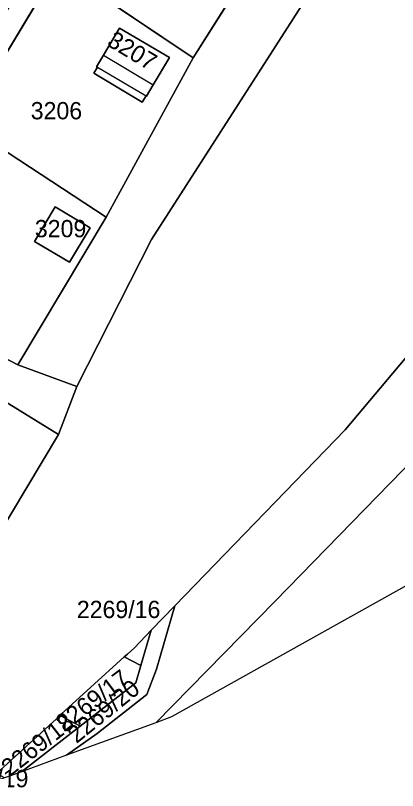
# Model space of a CAD drawing. Extents: x -262715 to -259381, y -1237238 to -1231182.
# Drawn here: x -260281.1 to -260236.9, y -1234815.8 to -1234726 of the extents above; entities that cross this region are included whole.
import ezdxf

# ---------------------------------------------------------------- set-up
doc = ezdxf.new("R2010")
doc.units = 0
for name, color, linetype in [('body_kn', 7, 'Continuous'), ('katuz_linie', 7, 'Continuous'), ('kladpar_druhypozemkov', 7, 'Continuous'), ('kladpar_hranice', 7, 'Continuous'), ('kladpar_parcelnecisla', 7, 'Continuous'), ('kladpar_plochy', 7, 'Continuous'), ('kladpar_sipky', 7, 'Continuous'), ('zappar_hrandruhpozemk', 7, 'Continuous'), ('zuob_linie', 7, 'Continuous'), ('zuob_plochy', 7, 'Continuous')]:
    doc.layers.add(name, color=color, linetype=linetype)

msp = doc.modelspace()

# ---------------------------------------------------------------- linework, layer by layer
at = {"layer": 'body_kn'}
for p, q in [((-260269.04, -1234727.46), (-260269.04, -1234727.46)), ((-260270.91, -1234730.6), (-260270.91, -1234730.6)), ((-260270.91, -1234730.6), (-260270.91, -1234730.6)), ((-260263.28, -1234730.88), (-260263.28, -1234730.88)), ((-260263.28, -1234730.88), (-260263.28, -1234730.88)), ((-260260.52, -1234730.89), (-260260.52, -1234730.89)), ((-260260.52, -1234730.89), (-260260.52, -1234730.89)), ((-260271.7, -1234731.94), (-260271.7, -1234731.94)), ((-260271.62, -1234731.99), (-260271.62, -1234731.99)), ((-260271.62, -1234731.99), (-260271.62, -1234731.99)), ((-260272.04, -1234732.68), (-260272.04, -1234732.68)), ((-260265.16, -1234734.03), (-260265.16, -1234734.03)), ((-260265.99, -1234735.31), (-260265.99, -1234735.31)), ((-260265.93, -1234735.35), (-260265.93, -1234735.35)), ((-260266.44, -1234736.06), (-260266.44, -1234736.06)), ((-260276.5, -1234748.18), (-260276.5, -1234748.18)), ((-260270.6, -1234749.35), (-260270.6, -1234749.35)), ((-260270.6, -1234749.35), (-260270.6, -1234749.35)), ((-260272.45, -1234750.59), (-260272.45, -1234750.59)), ((-260272.45, -1234750.59), (-260272.45, -1234750.59)), ((-260278.88, -1234752.19), (-260278.88, -1234752.19)), ((-260265.34, -1234751.96), (-260265.34, -1234751.96)), ((-260274.83, -1234754.59), (-260274.83, -1234754.59)), ((-260280.81, -1234766.48), (-260280.81, -1234766.48)), ((-260273.98, -1234768.96), (-260273.98, -1234768.96)), ((-260273.98, -1234768.96), (-260273.98, -1234768.96)), ((-260276.13, -1234774.54), (-260276.13, -1234774.54)), ((-260242.94, -1234773.98), (-260242.94, -1234773.98)), ((-260262.66, -1234794.4), (-260262.66, -1234794.4)), ((-260262.66, -1234794.4), (-260262.66, -1234794.4)), ((-260251.04, -1234793.84), (-260251.04, -1234793.84)), ((-260265.38, -1234797.21), (-260265.38, -1234797.21)), ((-260265.38, -1234797.21), (-260265.38, -1234797.21)), ((-260268.14, -1234799.97), (-260268.14, -1234799.97)), ((-260267.34, -1234799.24), (-260267.34, -1234799.24)), ((-260268.5, -1234800.3), (-260268.5, -1234800.3)), ((-260268.5, -1234800.3), (-260268.5, -1234800.3)), ((-260266.59, -1234801.31), (-260266.59, -1234801.31)), ((-260266.59, -1234801.31), (-260266.59, -1234801.31)), ((-260264.78, -1234801.72), (-260264.78, -1234801.72)), ((-260267.18, -1234803.3), (-260267.18, -1234803.3)), ((-260265.89, -1234804.66), (-260265.89, -1234804.66)), ((-260275.94, -1234807.07), (-260275.94, -1234807.07)), ((-260275.94, -1234807.07), (-260275.94, -1234807.07)), ((-260275.81, -1234806.95), (-260275.81, -1234806.95)), ((-260264.87, -1234807.93), (-260264.87, -1234807.93)), ((-260263.03, -1234807.26), (-260263.03, -1234807.26)), ((-260273.62, -1234808.31), (-260273.62, -1234808.31)), ((-260273.62, -1234808.31), (-260273.62, -1234808.31)), ((-260271.66, -1234809.17), (-260271.66, -1234809.17)), ((-260275.18, -1234811.69), (-260275.18, -1234811.69)), ((-260275.18, -1234811.69), (-260275.18, -1234811.69)), ((-260280.41, -1234813.6), (-260280.41, -1234813.6)), ((-260280.41, -1234813.6), (-260280.41, -1234813.6))]:
    msp.add_line(p, q, dxfattribs=at)
at = {"layer": 'katuz_linie'}
msp.add_lwpolyline([(-260026.79, -1234586.71), (-260042.46, -1234622.06), (-260062.83, -1234655.19), (-260080.56, -1234679.02), (-260118.28, -1234718.97), (-260140.58, -1234737.57), (-260166.35, -1234753.22), (-260171.63, -1234756.16), (-260184.9, -1234763.56), (-260211.81, -1234778.57), (-260218.29, -1234782.2), (-260230.17, -1234788.86), (-260263.03, -1234807.26), (-260264.87, -1234807.93), (-260275.18, -1234811.69), (-260280.41, -1234813.6), (-260281.78, -1234814.1), (-260282.35, -1234814.31), (-260284.92, -1234815.25), (-260319.46, -1234827.85), (-260358.11, -1234852.59), (-260398.1, -1234885.03), (-260429.18, -1234914.42)], dxfattribs=at)
at = {"layer": 'kladpar_druhypozemkov'}
for p, q in [((-260266.73, -1234730.02), (-260266.73, -1234730.02)), ((-260276.22, -1234736.05), (-260276.22, -1234736.05)), ((-260276, -1234749.88), (-260276, -1234749.88)), ((-260267.54, -1234800.18), (-260267.54, -1234800.18)), ((-260266.07, -1234803.33), (-260266.07, -1234803.33)), ((-260271.39, -1234803.82), (-260271.39, -1234803.82)), ((-260278, -1234810.05), (-260278, -1234810.05))]:
    msp.add_line(p, q, dxfattribs=at)
at = {"layer": 'kladpar_hranice'}
for p, q in [((-260287.09, -1234738.54), (-260270.6, -1234749.35)), ((-260265.38, -1234797.21), (-260262.66, -1234794.4)), ((-260266.59, -1234801.31), (-260265.38, -1234797.21)), ((-260265.38, -1234797.21), (-260266.59, -1234801.31)), ((-260266.59, -1234801.31), (-260268.5, -1234800.3)), ((-260268.5, -1234800.3), (-260266.59, -1234801.31)), ((-260275.94, -1234807.07), (-260273.62, -1234808.31)), ((-260273.62, -1234808.31), (-260280.41, -1234813.6)), ((-260275.18, -1234811.69), (-260280.41, -1234813.6))]:
    msp.add_line(p, q, dxfattribs=at)
for points in [[(-260262.66, -1234794.4), (-260242.94, -1234773.98), (-260220.08, -1234746.78), (-260198.71, -1234719.66), (-260175.25, -1234691.8), (-260151.56, -1234663.49), (-260129.41, -1234629.69), (-260106.05, -1234599.13)], [(-260198.42, -1234654.53), (-260204.67, -1234661.83), (-260220.53, -1234683.91), (-260233.77, -1234700.2), (-260242.95, -1234716.96), (-260265.34, -1234751.96), (-260273.98, -1234768.96), (-260280.81, -1234766.48), (-260270.6, -1234749.35), (-260260.52, -1234730.89), (-260248.95, -1234712.54), (-260237.03, -1234695.6), (-260226.81, -1234681.44), (-260215.84, -1234665.34), (-260204.67, -1234651.04), (-260225.13, -1234639.29), (-260227.01, -1234638.18), (-260249.42, -1234624.99), (-260245.13, -1234621.3), (-260221.49, -1234634.77), (-260205.63, -1234643.5), (-260189.51, -1234635.49), (-260198.42, -1234654.53)], [(-260320.82, -1234825.64), (-260302.87, -1234812.26), (-260292.77, -1234800.13), (-260283.5, -1234786.81), (-260276.13, -1234774.54), (-260273.98, -1234768.96), (-260265.34, -1234751.96), (-260242.95, -1234716.96), (-260233.77, -1234700.2), (-260220.53, -1234683.91), (-260204.67, -1234661.83), (-260198.42, -1234654.53), (-260189.51, -1234635.49), (-260162.25, -1234621.95)], [(-260225.13, -1234639.29), (-260235.05, -1234653.85), (-260244.42, -1234668.02), (-260253.88, -1234683.29), (-260264.81, -1234701.03), (-260276.16, -1234720.41), (-260287.09, -1234738.54), (-260298.5, -1234757.2), (-260300.36, -1234756.23), (-260290.8, -1234740.57), (-260282.13, -1234725.59), (-260272.82, -1234710.24), (-260264.79, -1234696.35), (-260255.26, -1234681.94), (-260245.96, -1234667.13), (-260236.19, -1234652.1), (-260227.01, -1234638.18), (-260225.13, -1234639.29)], [(-260175.25, -1234691.8), (-260198.71, -1234719.66), (-260220.08, -1234746.78), (-260242.94, -1234773.98), (-260262.66, -1234794.4), (-260265.38, -1234797.21), (-260267.34, -1234799.24), (-260268.14, -1234799.97), (-260268.5, -1234800.3), (-260275.81, -1234806.95), (-260275.94, -1234807.07), (-260282.96, -1234813.47), (-260283.32, -1234813.79), (-260284.92, -1234815.25), (-260319.46, -1234827.85)], [(-260248.95, -1234712.54), (-260260.52, -1234730.89), (-260276.16, -1234720.41)], [(-260287.09, -1234738.54), (-260276.16, -1234720.41), (-260260.52, -1234730.89)], [(-260263.28, -1234730.88), (-260265.16, -1234734.03), (-260265.93, -1234735.35), (-260265.99, -1234735.31), (-260266.44, -1234736.06), (-260272.04, -1234732.68), (-260271.62, -1234731.99), (-260271.7, -1234731.94), (-260270.91, -1234730.6), (-260269.04, -1234727.46), (-260263.28, -1234730.88)], [(-260269.04, -1234727.46), (-260270.91, -1234730.6), (-260271.7, -1234731.94), (-260271.62, -1234731.99), (-260272.04, -1234732.68), (-260266.44, -1234736.06), (-260265.99, -1234735.31), (-260265.93, -1234735.35), (-260265.16, -1234734.03), (-260263.28, -1234730.88), (-260269.04, -1234727.46)], [(-260260.52, -1234730.89), (-260270.6, -1234749.35), (-260287.09, -1234738.54)], [(-260270.6, -1234749.35), (-260280.81, -1234766.48), (-260298.5, -1234757.2), (-260287.09, -1234738.54)], [(-260273.98, -1234768.96), (-260276.13, -1234774.54), (-260301.28, -1234759.02), (-260307.29, -1234755.07), (-260309.22, -1234754.17), (-260325.65, -1234747.88), (-260322.65, -1234746.46), (-260300.36, -1234756.23), (-260298.5, -1234757.2), (-260280.81, -1234766.48), (-260273.98, -1234768.96)], [(-260272.45, -1234750.59), (-260274.83, -1234754.59), (-260278.88, -1234752.19), (-260276.5, -1234748.18), (-260272.45, -1234750.59)], [(-260276.5, -1234748.18), (-260278.88, -1234752.19), (-260274.83, -1234754.59), (-260272.45, -1234750.59), (-260276.5, -1234748.18)], [(-260171.63, -1234756.16), (-260184.9, -1234763.56), (-260211.81, -1234778.57), (-260218.29, -1234782.2), (-260230.17, -1234788.86), (-260263.03, -1234807.26), (-260264.87, -1234807.93), (-260275.18, -1234811.69)], [(-260308.52, -1234772.85), (-260301.28, -1234759.02), (-260276.13, -1234774.54)], [(-260276.13, -1234774.54), (-260283.5, -1234786.81), (-260308.52, -1234772.85)], [(-260275.18, -1234811.69), (-260271.66, -1234809.17), (-260265.89, -1234804.66), (-260264.78, -1234801.72), (-260262.66, -1234794.4)], [(-260262.66, -1234794.4), (-260264.78, -1234801.72), (-260265.89, -1234804.66), (-260271.66, -1234809.17), (-260275.18, -1234811.69)], [(-260268.5, -1234800.3), (-260268.14, -1234799.97), (-260267.34, -1234799.24), (-260265.38, -1234797.21)], [(-260275.94, -1234807.07), (-260275.81, -1234806.95), (-260268.5, -1234800.3)], [(-260280.41, -1234813.6), (-260273.62, -1234808.31), (-260267.18, -1234803.3), (-260266.59, -1234801.31)], [(-260266.59, -1234801.31), (-260267.18, -1234803.3), (-260273.62, -1234808.31), (-260275.94, -1234807.07)], [(-260283.32, -1234813.79), (-260282.96, -1234813.47), (-260275.94, -1234807.07)], [(-260280.41, -1234813.6), (-260281.78, -1234814.1), (-260282.35, -1234814.31)]]:
    msp.add_lwpolyline(points, dxfattribs=at)
at = {"layer": 'kladpar_plochy'}
for p, q in [((-260248.95, -1234712.54), (-260260.52, -1234730.89)), ((-260287.09, -1234738.54), (-260276.16, -1234720.41)), ((-260260.52, -1234730.89), (-260276.16, -1234720.41)), ((-260276.16, -1234720.41), (-260260.52, -1234730.89)), ((-260269.04, -1234727.46), (-260270.91, -1234730.6)), ((-260263.28, -1234730.88), (-260269.04, -1234727.46)), ((-260270.91, -1234730.6), (-260271.7, -1234731.94)), ((-260260.52, -1234730.89), (-260270.6, -1234749.35)), ((-260265.16, -1234734.03), (-260263.28, -1234730.88)), ((-260271.62, -1234731.99), (-260272.04, -1234732.68)), ((-260271.7, -1234731.94), (-260271.62, -1234731.99)), ((-260272.04, -1234732.68), (-260266.44, -1234736.06)), ((-260265.93, -1234735.35), (-260265.16, -1234734.03)), ((-260266.44, -1234736.06), (-260265.99, -1234735.31)), ((-260265.99, -1234735.31), (-260265.93, -1234735.35)), ((-260270.6, -1234749.35), (-260287.09, -1234738.54)), ((-260287.09, -1234738.54), (-260270.6, -1234749.35)), ((-260276.5, -1234748.18), (-260278.88, -1234752.19)), ((-260272.45, -1234750.59), (-260276.5, -1234748.18)), ((-260270.6, -1234749.35), (-260280.81, -1234766.48)), ((-260274.83, -1234754.59), (-260272.45, -1234750.59)), ((-260278.88, -1234752.19), (-260274.83, -1234754.59)), ((-260280.81, -1234766.48), (-260298.5, -1234757.2)), ((-260301.28, -1234759.02), (-260276.13, -1234774.54)), ((-260276.13, -1234774.54), (-260283.5, -1234786.81))]:
    msp.add_line(p, q, dxfattribs=at)
for points in [[(-260198.42, -1234654.53), (-260204.67, -1234661.83), (-260220.53, -1234683.91), (-260233.77, -1234700.2), (-260242.95, -1234716.96), (-260265.34, -1234751.96), (-260273.98, -1234768.96), (-260280.81, -1234766.48), (-260270.6, -1234749.35), (-260260.52, -1234730.89), (-260248.95, -1234712.54), (-260237.03, -1234695.6), (-260226.81, -1234681.44), (-260215.84, -1234665.34), (-260204.67, -1234651.04), (-260225.13, -1234639.29), (-260227.01, -1234638.18), (-260249.42, -1234624.99), (-260245.13, -1234621.3), (-260221.49, -1234634.77), (-260205.63, -1234643.5), (-260189.51, -1234635.49)], [(-260225.13, -1234639.29), (-260235.05, -1234653.85), (-260244.42, -1234668.02), (-260253.88, -1234683.29), (-260264.81, -1234701.03), (-260276.16, -1234720.41), (-260287.09, -1234738.54), (-260298.5, -1234757.2), (-260300.36, -1234756.23), (-260290.8, -1234740.57), (-260282.13, -1234725.59), (-260272.82, -1234710.24), (-260264.79, -1234696.35), (-260255.26, -1234681.94), (-260245.96, -1234667.13), (-260236.19, -1234652.1), (-260227.01, -1234638.18)], [(-260263.28, -1234730.88), (-260265.16, -1234734.03), (-260265.93, -1234735.35), (-260265.99, -1234735.31), (-260266.44, -1234736.06), (-260272.04, -1234732.68), (-260271.62, -1234731.99), (-260271.7, -1234731.94), (-260270.91, -1234730.6), (-260269.04, -1234727.46)], [(-260273.98, -1234768.96), (-260276.13, -1234774.54), (-260301.28, -1234759.02), (-260307.29, -1234755.07), (-260309.22, -1234754.17), (-260325.65, -1234747.88), (-260322.65, -1234746.46), (-260300.36, -1234756.23), (-260298.5, -1234757.2), (-260280.81, -1234766.48)], [(-260272.45, -1234750.59), (-260274.83, -1234754.59), (-260278.88, -1234752.19), (-260276.5, -1234748.18)], [(-260266.59, -1234801.31), (-260265.38, -1234797.21), (-260262.66, -1234794.4), (-260264.78, -1234801.72), (-260265.89, -1234804.66), (-260271.66, -1234809.17), (-260275.18, -1234811.69), (-260280.41, -1234813.6), (-260273.62, -1234808.31), (-260267.18, -1234803.3)], [(-260266.59, -1234801.31), (-260268.5, -1234800.3), (-260268.14, -1234799.97), (-260267.34, -1234799.24), (-260265.38, -1234797.21)], [(-260266.59, -1234801.31), (-260267.18, -1234803.3), (-260273.62, -1234808.31), (-260275.94, -1234807.07), (-260275.81, -1234806.95), (-260268.5, -1234800.3)], [(-260273.62, -1234808.31), (-260280.41, -1234813.6), (-260281.78, -1234814.1), (-260282.35, -1234814.31), (-260283.32, -1234813.79), (-260282.96, -1234813.47), (-260275.94, -1234807.07)]]:
    msp.add_lwpolyline(points, close=True, dxfattribs=at)
for points in [[(-260320.82, -1234825.64), (-260302.87, -1234812.26), (-260292.77, -1234800.13), (-260283.5, -1234786.81), (-260276.13, -1234774.54), (-260273.98, -1234768.96), (-260265.34, -1234751.96), (-260242.95, -1234716.96), (-260233.77, -1234700.2), (-260220.53, -1234683.91), (-260204.67, -1234661.83), (-260198.42, -1234654.53), (-260189.51, -1234635.49), (-260162.25, -1234621.95)], [(-260175.25, -1234691.8), (-260198.71, -1234719.66), (-260220.08, -1234746.78), (-260242.94, -1234773.98), (-260262.66, -1234794.4), (-260265.38, -1234797.21), (-260267.34, -1234799.24), (-260268.14, -1234799.97), (-260268.5, -1234800.3), (-260275.81, -1234806.95), (-260275.94, -1234807.07), (-260282.96, -1234813.47), (-260283.32, -1234813.79), (-260284.92, -1234815.25), (-260319.46, -1234827.85)], [(-260184.9, -1234763.56), (-260211.81, -1234778.57), (-260218.29, -1234782.2), (-260230.17, -1234788.86), (-260263.03, -1234807.26), (-260264.87, -1234807.93), (-260275.18, -1234811.69), (-260271.66, -1234809.17), (-260265.89, -1234804.66), (-260264.78, -1234801.72), (-260262.66, -1234794.4), (-260242.94, -1234773.98), (-260220.08, -1234746.78), (-260198.71, -1234719.66), (-260175.25, -1234691.8)]]:
    msp.add_lwpolyline(points, dxfattribs=at)
at = {"layer": 'kladpar_sipky'}
msp.add_line((-260266.94, -1234799.26), (-260266.94, -1234799.26), dxfattribs=at)
at = {"layer": 'zappar_hrandruhpozemk'}
for p, q in [((-260270.91, -1234730.6), (-260265.16, -1234734.03)), ((-260271.62, -1234731.99), (-260265.99, -1234735.31)), ((-260216.53, -1234758.32), (-260251.04, -1234793.84)), ((-260251.04, -1234793.84), (-260264.87, -1234807.93))]:
    msp.add_line(p, q, dxfattribs=at)
at = {"layer": 'zuob_linie'}
msp.add_lwpolyline([(-260026.79, -1234586.71), (-260042.46, -1234622.06), (-260062.83, -1234655.19), (-260080.56, -1234679.02), (-260118.28, -1234718.97), (-260140.58, -1234737.57), (-260166.35, -1234753.22), (-260171.63, -1234756.16), (-260184.9, -1234763.56), (-260211.81, -1234778.57), (-260218.29, -1234782.2), (-260230.17, -1234788.86), (-260263.03, -1234807.26), (-260264.87, -1234807.93), (-260275.18, -1234811.69), (-260280.41, -1234813.6), (-260281.78, -1234814.1), (-260282.35, -1234814.31), (-260284.92, -1234815.25), (-260319.46, -1234827.85), (-260358.11, -1234852.59), (-260398.1, -1234885.03), (-260429.18, -1234914.42)], dxfattribs=at)
at = {"layer": 'zuob_plochy'}
msp.add_lwpolyline([(-260026.79, -1234586.71), (-260042.46, -1234622.06), (-260062.83, -1234655.19), (-260080.56, -1234679.02), (-260118.28, -1234718.97), (-260140.58, -1234737.57), (-260166.35, -1234753.22), (-260171.63, -1234756.16), (-260184.9, -1234763.56), (-260211.81, -1234778.57), (-260218.29, -1234782.2), (-260230.17, -1234788.86), (-260263.03, -1234807.26), (-260264.87, -1234807.93), (-260275.18, -1234811.69), (-260280.41, -1234813.6), (-260281.78, -1234814.1), (-260282.35, -1234814.31), (-260284.92, -1234815.25), (-260319.46, -1234827.85), (-260358.11, -1234852.59), (-260398.1, -1234885.03), (-260429.18, -1234914.42)], dxfattribs=at)

# ---------------------------------------------------------------- texts
at = {"layer": 'kladpar_parcelnecisla'}
for s, rotation, p in [('3207', 329, (-260270.629, -1234729.406)), ('2269/17', 37, (-260275.463, -1234809.045)), ('2269/20', 39, (-260274.036, -1234810.403)), ('2269/18', 38, (-260281.748, -1234814.212))]:
    msp.add_text(s, height=2, rotation=rotation, dxfattribs=at).set_placement(p)
for s, p in [('3206', (-260279.33, -1234738.03)), ('3209', (-260278.85, -1234751.69)), ('2269/16', (-260273.995, -1234795.8)), ('2269/19', (-260289.265, -1234815.4))]:
    msp.add_text(s, height=2, dxfattribs=at).set_placement(p)

doc.saveas('drawing.dxf')
